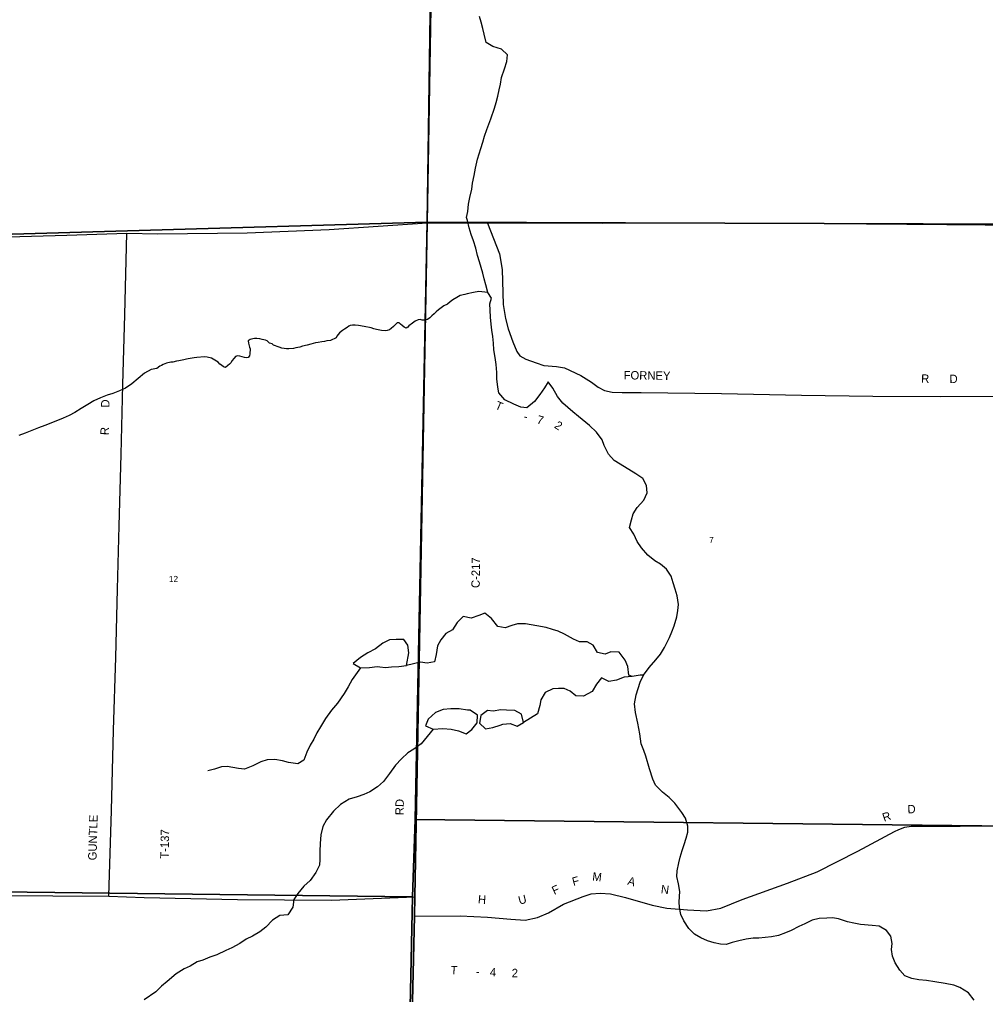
# Model space of a CAD drawing. Extents: x 1312308 to 1684953, y 460642 to 865172.
# Drawn here: x 1439961 to 1448582, y 628989 to 637693 of the extents above; entities that cross this region are included whole.
import ezdxf

# ---------------------------------------------------------------- set-up
doc = ezdxf.new("R2010")
doc.units = 0
for name, color, linetype in [('GM_X_County_Road', 7, 'Continuous'), ('GM_X_County_Road_Text', 7, 'Continuous'), ('GM_X_Minor_Lake', 7, 'Continuous'), ('GM_X_Minor_River', 7, 'Continuous'), ('GM_X_Section', 7, 'Continuous'), ('GM_X_Section_Text', 7, 'Continuous'), ('GM_X_Township', 7, 'Continuous'), ('GM_X_Township_Road', 7, 'Continuous'), ('GM_X_Township_Road_Text', 7, 'Continuous')]:
    doc.layers.add(name, color=color, linetype=linetype)

msp = doc.modelspace()

# ---------------------------------------------------------------- linework, layer by layer
at = {"layer": 'GM_X_County_Road'}
for points in [[(1443610.3, 636461.4), (1443692.6, 641278.6)], [(1443593.6, 635509.6), (1443600.4, 635879.1), (1443610.3, 636461.4)], [(1443383.2, 625252.4), (1443487.4, 629689.1), (1443489.4, 629861.9), (1443593.6, 635509.6)]]:
    msp.add_lwpolyline(points, dxfattribs=at)
at = {"layer": 'GM_X_Minor_Lake'}
for points in [[(1443415.5, 631926.8), (1443433.9, 632038.8), (1443425.2, 632107.2), (1443390.1, 632158), (1443323.7, 632157.3), (1443263.4, 632154.5), (1443202.5, 632125.6), (1443137.1, 632074.7), (1443068.1, 632039.9), (1443002.9, 631997.1), (1442939.5, 631944.2), (1443005, 631904.8), (1443083.5, 631907.2), (1443152, 631917.9)], [(1443152, 631917.9), (1443176, 631913.5), (1443226.2, 631908.5), (1443280.6, 631913.4), (1443345, 631918.2), (1443415.5, 631926.8)], [(1443982.2, 631526.6), (1443958.1, 631527.1), (1443883.9, 631538.5), (1443811.6, 631539.9), (1443743.1, 631533.3), (1443674.3, 631506.5), (1443606.7, 631447.7), (1443583.4, 631385.9), (1443651.1, 631356.5)], [(1443651.1, 631356.5), (1443737.7, 631364.9), (1443813.9, 631357.4), (1443879.9, 631342), (1443945.8, 631316.7), (1443996.8, 631355.8), (1444046.2, 631415), (1444047.6, 631481.2), (1443982.2, 631526.6)], [(1444458.3, 631417), (1444439.7, 631491.6), (1444380.1, 631522.8), (1444307.8, 631528.2), (1444257.6, 631529.2), (1444189, 631518.5), (1444138.9, 631525.5), (1444077.7, 631478.6), (1444066.3, 631410.6), (1444119.5, 631361.4), (1444186.1, 631372.2), (1444250.8, 631392.9)], [(1444250.8, 631392.9), (1444273.1, 631402.5), (1444339.6, 631409.3), (1444403.4, 631383.9), (1444458.3, 631417)]]:
    msp.add_lwpolyline(points, dxfattribs=at)
at = {"layer": 'GM_X_Minor_River'}
for points in [[(1443949.4, 635924.1), (1443962.9, 635977.9), (1443968.7, 636043.9), (1443980.4, 636103.8), (1443996.6, 636179.6), (1444004, 636231.6), (1444018, 636301.4), (1444029.8, 636365.3), (1444048.1, 636447), (1444076.8, 636542.5), (1444096.4, 636598.2), (1444111.9, 636651.9), (1444131.6, 636711.6), (1444168.3, 636804.9), (1444199.1, 636900.3), (1444214.5, 636952.1), (1444230.2, 637009.8), (1444241.7, 637063.7), (1444253.2, 637115.5), (1444262.8, 637175.4), (1444289.1, 637253), (1444310.9, 637316.6), (1444316.5, 637376.6), (1444261.7, 637428.3), (1444185.9, 637450.5), (1444126.6, 637488.3), (1444106.5, 637561.1), (1444095.9, 637613.5), (1444081.3, 637668.1), (1444066.6, 637718.7)], [(1444605.8, 634344.5), (1444557.8, 634281.7), (1444488, 634225.4), (1444435.9, 634230.9), (1444372.3, 634258.8), (1444293, 634297.1), (1444238.4, 634358.8), (1444229.7, 634409.2), (1444221.7, 634483.7), (1444221.3, 634541.9), (1444215.2, 634614.3), (1444204.8, 634674.8), (1444194.6, 634745.3), (1444190.2, 634803.7), (1444183.8, 634864), (1444177.3, 634920.4), (1444170.7, 634972.8), (1444164.4, 635035.1), (1444160.1, 635099.5), (1444159.5, 635153.7), (1444173, 635205.5), (1444140.2, 635256.5), (1444122, 635323.3), (1444107.4, 635377.9), (1444094.7, 635428.4), (1444080, 635479), (1444067.3, 635529.5), (1444048.7, 635586.2), (1444032.5, 635652.9), (1444012.1, 635717.7), (1443991.5, 635772.4), (1443973.1, 635833.1), (1443958.8, 635899.7), (1443949.4, 635924.1)], [(1444140.2, 635256.5), (1444060.1, 635265.9), (1444011.5, 635255.1), (1443956.9, 635244.3), (1443936.6, 635236.8), (1443892.1, 635227.8), (1443863.5, 635212.4), (1443826.7, 635191.2), (1443804.1, 635173.7), (1443779.4, 635152.1), (1443746.8, 635136.9), (1443701.6, 635101.8), (1443679, 635082.2), (1443660.4, 635064.6), (1443641.9, 635048.9), (1443621.3, 635029.3), (1443600.8, 635015.8), (1443574.5, 635008.4), (1443554.3, 635008.8), (1443536.3, 635013.3), (1443518.2, 635011.7), (1443491.7, 635000.3), (1443467.1, 634980.8), (1443436.3, 634959.4), (1443425.9, 634945.6), (1443411.6, 634935.9), (1443393.7, 634946.4), (1443376, 634960.9), (1443362.2, 634973.3), (1443348.4, 634983.7), (1443330.3, 634986.1), (1443313.7, 634966.4), (1443297.3, 634952.8), (1443276.6, 634933.2), (1443262.3, 634923.5), (1443242, 634915.9), (1443225.8, 634914.3), (1443191.7, 634917.1), (1443145.6, 634924.3), (1443123.6, 634930.8), (1443097.7, 634939.5), (1443035.6, 634951), (1442987.5, 634962.3), (1442955.4, 634965), (1442931.3, 634965.6), (1442913.1, 634962.1), (1442898.8, 634954.4), (1442884.4, 634942.7), (1442859.9, 634929.2), (1442843.4, 634915.5), (1442816.8, 634896), (1442791.8, 634864.5), (1442785.4, 634850.6), (1442769.1, 634842.9), (1442754.9, 634837.2), (1442736.5, 634827.6), (1442702.2, 634824.4), (1442681.9, 634818.9), (1442657.7, 634815.5), (1442625.4, 634810.2), (1442603.1, 634806.7), (1442582.9, 634801.2), (1442560.6, 634795.7), (1442528.1, 634784.4), (1442485.6, 634775.4), (1442463.3, 634767.9), (1442426.9, 634762.8), (1442406.6, 634757.2), (1442364.2, 634752.2), (1442344.1, 634752.7), (1442302, 634759.8), (1442278.1, 634768.4), (1442228.2, 634785.7), (1442214.4, 634796), (1442192.5, 634804.6), (1442170.8, 634823.2), (1442154.9, 634829.7), (1442126.9, 634836.3), (1442106.9, 634842.9), (1442078.8, 634845.6), (1442058.7, 634846), (1442042.5, 634842.4), (1442020.2, 634836.9), (1442001.8, 634823.3), (1442003.2, 634803.2), (1442014.4, 634766.7), (1442018, 634752.6), (1442016.9, 634708.4), (1442012.4, 634690.4), (1442000, 634676.6), (1441985.8, 634672.9), (1441969.8, 634675.3), (1441947.8, 634681.9), (1441927.8, 634686.4), (1441905.8, 634690.9), (1441889.5, 634685.3), (1441877, 634669.5), (1441856.3, 634645.9), (1441849.9, 634632), (1441835.4, 634616.3), (1441820.9, 634602.6)], [(1441820.9, 634602.6), (1441798.4, 634587), (1441782.5, 634593.4), (1441762.7, 634606), (1441748.9, 634616.4), (1441733.2, 634634.8), (1441687.6, 634660), (1441673.7, 634668.4), (1441635.7, 634677.4), (1441611.6, 634680), (1441543.1, 634675.6), (1441518.8, 634672.2), (1441500.6, 634668.6), (1441466.3, 634663.4), (1441450.1, 634659.8), (1441427.8, 634654.3), (1441413.6, 634650.6), (1441397.5, 634649), (1441381.3, 634645.3), (1441361, 634641.8), (1441328.7, 634634.6), (1441312.5, 634632.9), (1441271.4, 634623.8), (1441256.7, 634619.9), (1441242, 634614), (1441226.8, 634605.2), (1441212.1, 634597), (1441187.2, 634576.4)], [(1441187.2, 634576.4), (1441135, 634569.5), (1441076.2, 634536.7), (1441019, 634487.8), (1440963.9, 634441), (1440907, 634402.1), (1440852.3, 634377.3), (1440793.7, 634354.5), (1440743.3, 634339.5), (1440682.7, 634316.8), (1440624, 634290), (1440571.2, 634257.1), (1440510.3, 634220.4), (1440453.4, 634185.5), (1440402.7, 634158.6), (1440350.1, 634133.7), (1440240.9, 634088), (1440186.4, 634069.1), (1440129.8, 634048.3), (1440012.5, 633998.7), (1439954, 633980)], [(1447269.7, 629664.3), (1447217.7, 629673.8), (1447167.4, 629671.2), (1447097, 629667.2), (1447034.2, 629650.9), (1446969.1, 629620.6), (1446916.2, 629596), (1446848.9, 629559.7), (1446798.1, 629539.1), (1446735.1, 629514.8), (1446672.5, 629502.5), (1446557.6, 629491.6), (1446507.4, 629491), (1446446.8, 629482.7), (1446380.1, 629468.5), (1446321.4, 629452.1), (1446266.7, 629435.6), (1446216.5, 629437), (1446160.5, 629448.6), (1446100.8, 629468.3), (1446041.2, 629496.1), (1445985.8, 629527.8), (1445932.9, 629577.4), (1445888.5, 629644.9), (1445864, 629703.8), (1445851.6, 629764.3), (1445849, 629816.6), (1445853.5, 629906.8), (1445843.3, 629977.3), (1445827, 630042), (1445830.4, 630094.1), (1445846.4, 630163.8), (1445857.9, 630215.7), (1445873.5, 630273.5), (1445893.1, 630329.1), (1445910.7, 630384.8), (1445926.2, 630436.5), (1445925.7, 630492.8), (1445905.5, 630563.6), (1445870.8, 630614.7), (1445810.7, 630696.7), (1445759.8, 630746.3), (1445698.8, 630796.1), (1445636.2, 630858.1), (1445613.5, 630910.9), (1445583.9, 631002), (1445550.8, 631115.4), (1445534.1, 631166), (1445507.6, 631226.9), (1445495.9, 631315.6), (1445480.4, 631410.3), (1445456.9, 631505.3), (1445449, 631583.8), (1445465.2, 631663.6), (1445498.5, 631777), (1445528.3, 631840.4), (1445580.4, 631909.2), (1445638.5, 631975.8), (1445680.1, 632026.8), (1445717.9, 632086), (1445762.5, 632175), (1445782, 632226.6), (1445803.6, 632280.2), (1445827.8, 632359.8), (1445837.4, 632415.7), (1445842.9, 632469.8), (1445830.9, 632546.3), (1445812.5, 632607.1), (1445795.9, 632663.7), (1445777.4, 632722.4), (1445734.9, 632785.8), (1445681.9, 632829.5), (1445630.4, 632859), (1445567.5, 632910.9), (1445513.1, 632976.7), (1445472.4, 633032), (1445442, 633097), (1445405.5, 633158.3), (1445421.4, 633226), (1445438.9, 633279.7), (1445474.6, 633334.9), (1445532.7, 633401.5), (1445562.6, 633466.9), (1445556.4, 633533.3), (1445523.8, 633594.4), (1445462.7, 633636.3), (1445399.5, 633676.2), (1445269, 633756.1), (1445218.3, 633811.7), (1445178.2, 633889), (1445159.5, 633941.7), (1445109.1, 634009.4), (1445046.4, 634067.3), (1444950.1, 634148.3), (1444899, 634191.8), (1444810.6, 634266.6), (1444762, 634326.1), (1444719.8, 634401.5), (1444679.2, 634456.9), (1444647.6, 634405.6), (1444605.8, 634344.5)], [(1445427.4, 631827.3), (1445399.5, 631839.9), (1445389, 631916.3), (1445366.1, 631973), (1445313.2, 632044.2), (1445238.9, 632047.7), (1445186.3, 632026.6), (1445120.2, 632042), (1445079.4, 632107), (1445025.7, 632136.1), (1444959.4, 632137.4), (1444903.6, 632160.5), (1444826.1, 632204.2), (1444768.4, 632233.4), (1444716.4, 632248.5), (1444660.5, 632265.6), (1444576.4, 632281.3), (1444476.3, 632299.3), (1444405.9, 632298.7), (1444355.4, 632283.6), (1444294.6, 632260.7), (1444230.6, 632274), (1444171.7, 632345.4), (1444112.4, 632392.7), (1444059.7, 632373.6), (1443990.9, 632348.9), (1443920.8, 632362.3), (1443865.5, 632311.2), (1443823.9, 632243.8), (1443767, 632210.8), (1443719.6, 632153.6), (1443690.4, 632100), (1443678.8, 632024), (1443663.4, 631958.1), (1443598.8, 631945.3), (1443538.7, 631956.5), (1443415.5, 631926.8)], [(1443005, 631904.8), (1442930.5, 631799.9), (1442893, 631734.4), (1442857.7, 631677), (1442797.6, 631589.9), (1442744.1, 631526.7), (1442692.3, 631451.5), (1442646.6, 631378.2), (1442615.4, 631324.6), (1442586.1, 631269), (1442554.8, 631213.4), (1442525.4, 631151.8), (1442497.9, 631082.2), (1442444.9, 631049.1), (1442362.7, 631058.7), (1442308.8, 631073.8), (1442238.6, 631085.2), (1442170.2, 631082.5), (1442115.6, 631065.5), (1442042.5, 631028.9), (1441969.6, 631000.2), (1441915.4, 631005.3), (1441863.4, 631016.3), (1441813.3, 631023.3), (1441763, 631020.3), (1441700.3, 631001.4), (1441641.7, 630986.5)], [(1445528.3, 631840.4), (1445500, 631839.9), (1445427.4, 631827.3), (1445356.9, 631820.7), (1445288.1, 631796), (1445219.5, 631783.3), (1445155.9, 631816.6), (1445110.5, 631759.3), (1445073, 631693.8), (1444993.7, 631653.2), (1444925.4, 631654.6), (1444874, 631695.7), (1444822.3, 631720.8), (1444772, 631719.8), (1444719.7, 631716.8), (1444652.7, 631686), (1444613.2, 631620.6), (1444604.1, 631568.6), (1444582.5, 631494.8), (1444458.3, 631417)], [(1443651.1, 631356.5), (1443545.9, 631226.2), (1443480.7, 631179.3), (1443427.7, 631146.2), (1443370.3, 631091.2), (1443315, 631036.1), (1443263.2, 630960.9), (1443209.5, 630891.7), (1443156.2, 630842.6), (1443087, 630797.8), (1443032.3, 630774.8), (1442973.5, 630751.9), (1442902.7, 630731.2), (1442825.4, 630684.6), (1442763.9, 630625.6), (1442700, 630546.6), (1442666.7, 630489.1), (1442649, 630413.2), (1442643.5, 630337), (1442640, 630266.9), (1442640.6, 630194.7), (1442637.5, 630142.6), (1442604, 630077), (1442554.4, 630007.8), (1442499, 629954.7), (1442443.5, 629891.6), (1442410.2, 629838), (1442398.7, 629768), (1442355.2, 629700.7), (1442284.7, 629694), (1442219.5, 629653.2), (1442157.9, 629590.2), (1442104.8, 629547.1), (1442039.7, 629510.2), (1441982.9, 629481.3), (1441927.8, 629444.2), (1441856.7, 629405.5), (1441801.9, 629380.5), (1441720.8, 629343.9), (1441660.1, 629323.1), (1441597.2, 629296.2), (1441546.6, 629279.1), (1441483.5, 629240.2), (1441428.8, 629219.2), (1441357.5, 629172.5), (1441279.8, 629105.8), (1441228.7, 629062.7), (1441177.4, 629013.5), (1441072.9, 628941.2)], [(1448479.9, 628937.9), (1448431.4, 629003.5), (1448354.3, 629051.8), (1448300.6, 629071.4), (1448222.6, 629085.6), (1448128.6, 629102.3), (1448054.6, 629114.4), (1447986.4, 629120.3), (1447924.5, 629132.1), (1447860.7, 629154), (1447817.9, 629205.4), (1447775.5, 629270.8), (1447751, 629331.7), (1447742.6, 629390.1), (1447748.1, 629444.2), (1447737.8, 629508.7), (1447699, 629559.9), (1447631.7, 629599.9), (1447569.6, 629605.7), (1447465.3, 629614.7), (1447407.4, 629626.3), (1447351.4, 629637.9), (1447269.7, 629664.3)]]:
    msp.add_lwpolyline(points, dxfattribs=at)
at = {"layer": 'GM_X_Section'}
for points in [[(1438421, 641319.2), (1438449.1, 641320.5), (1443676.3, 641258.7), (1443600.1, 635884.6), (1438246.7, 635729)], [(1449014.8, 641205.3), (1448913.4, 635865.7), (1443600.1, 635884.6), (1443676.3, 641258.7)], [(1443600.1, 635884.6), (1443490.8, 630551.1), (1443469, 629861.6), (1438061.9, 629925.2), (1438246.7, 635729)], [(1443600.1, 635884.6), (1448913.4, 635865.7), (1448813.2, 630490.1), (1443490.8, 630551.1)], [(1443490.8, 630551.1), (1448813.2, 630490.1), (1448684.1, 625165.1), (1443369.8, 625229.9), (1443469, 629861.6)], [(1438061.9, 629925.2), (1443469, 629861.6), (1443369.8, 625229.9), (1437831.5, 624976.2)]]:
    msp.add_lwpolyline(points, close=True, dxfattribs=at)
at = {"layer": 'GM_X_Township'}
for points in [[(1439849.1, 641315.4), (1440126.8, 641311.8), (1440881.6, 641305.6), (1441648.6, 641294.5), (1442062.7, 641288.8), (1442512.8, 641288.7), (1443204.1, 641281.9), (1443692.6, 641278.6), (1443600.4, 635879.1), (1443489.4, 629861.9), (1443487.4, 629689.1), (1443383.2, 625252.4)], [(1443383.2, 625252.4), (1443487.4, 629689.1), (1443489.4, 629861.9), (1443600.4, 635879.1), (1443692.6, 641278.6), (1449028.3, 641206.2), (1454048.5, 641176.8)]]:
    msp.add_lwpolyline(points, dxfattribs=at)
at = {"layer": 'GM_X_Township_Road'}
for points in [[(1432829, 635580.1), (1433594.4, 635591.8), (1434333.4, 635600.7), (1434974.2, 635610.2), (1435535.7, 635645.6), (1435669, 635618.2), (1436288.2, 635642.3), (1436835.2, 635660.2), (1437470.4, 635683.8), (1438221.6, 635704.4), (1439093.1, 635732), (1439750.2, 635751), (1440383.2, 635768.7), (1440918.1, 635784.9), (1441195.6, 635779), (1441993.3, 635787.2), (1442725.1, 635817.5), (1443600.4, 635879.1)], [(1443600.4, 635879.1), (1444138.1, 635873.5), (1444236.3, 635878.6), (1444619.2, 635876.3), (1445162.4, 635875.1), (1446194.1, 635876.3), (1447163, 635872.9), (1448238, 635862.6), (1448919.3, 635858)], [(1444138.1, 635873.5), (1444245.4, 635601.8), (1444267.1, 635460.3), (1444277.4, 635148.2), (1444296.8, 635023.2), (1444321.3, 634931.3), (1444364.1, 634816.1), (1444397.8, 634727.6), (1444424.6, 634690), (1444480, 634660.3), (1444573, 634626.7), (1444639.1, 634605), (1444753.3, 634595.3), (1444824, 634582.1), (1444969, 634516), (1445067.1, 634453.8), (1445124.2, 634412.1), (1445182.4, 634379.6), (1445248.6, 634365.3), (1445339.9, 634364.2), (1445508.8, 634364.2), (1446225.5, 634355), (1446939.9, 634339.1), (1447576.7, 634331.1), (1448180.4, 634327.6), (1448890.2, 634329.9)], [(1440756.5, 629865.2), (1440780.2, 630631.9), (1440798.5, 631348.6), (1440819.1, 631997.2), (1440834.8, 632607.8), (1440849.3, 633172.4), (1440867.6, 633811), (1440883.6, 634435.6), (1440899.4, 635056.2), (1440918.1, 635784.9)], [(1443487.4, 629689.1), (1443892.7, 629690.8), (1444138, 629679.5), (1444345.7, 629660.7), (1444474.6, 629653.2), (1444582.2, 629677), (1444681.1, 629718.3), (1444815, 629795.9), (1444992.7, 629864.7), (1445062.8, 629886), (1445141.6, 629892.2), (1445235.5, 629887.2), (1445368.1, 629853.5), (1445607.2, 629787.1), (1445738.6, 629760.8), (1445922.6, 629744.6), (1446091.5, 629735.8), (1446219.2, 629759.6), (1446410.6, 629835.9), (1446814.9, 629983.6), (1447080.2, 630083.7), (1447443.1, 630267.7), (1447769.1, 630444.1), (1447809.1, 630462.8), (1447862.4, 630481.7), (1447918.4, 630492.9), (1448355.2, 630492.9), (1448806.5, 630494.9)], [(1439677.8, 629873.1), (1439677.8, 629873.1), (1440258.1, 629868.1), (1440756.5, 629865.2)], [(1440756.5, 629865.2), (1441074.4, 629853.5), (1441904.8, 629836.2), (1442745.9, 629830), (1443489.4, 629861.9)]]:
    msp.add_lwpolyline(points, dxfattribs=at)

# ---------------------------------------------------------------- texts
at = {"layer": 'GM_X_County_Road_Text'}
for s, rotation, p in [('C-217', 89.17358, (1444067.7, 632616.9)), ('RD', 89.01278, (1443389, 630589.2))]:
    msp.add_text(s, height=75, rotation=rotation, dxfattribs=at).set_placement(p)
at = {"layer": 'GM_X_Section_Text'}
for s, height, p in [('7', 55.3, (1446116.1, 633019.1)), ('12', 55.25, (1441293.7, 632670.4))]:
    msp.add_text(s, height=height, rotation=0.00001, dxfattribs=at).set_placement(p)
at = {"layer": 'GM_X_Township_Road_Text'}
for s, rotation, p in [('FORNEY', 359.31217, (1445352, 634480.4)), ('R', 359.34428, (1448007.8, 634449.5)), ('D', 0.61938, (1448261.3, 634446.7)), ('D', 88.30224, (1440762.4, 634227.4)), ('T', 337.30085, (1444198.5, 634220.1)), ('-', 346.26168, (1444454.1, 634117.5)), ('7', 345.37497, (1444572.6, 634088.5)), ('2', 326.77325, (1444727.9, 634052.3)), ('R', 88.89146, (1440757.7, 633981.9)), ('D', 1.59938, (1447886.9, 630605.5)), ('GUNTLE', 88.45167, (1440647.6, 630185.5)), ('R', 18.8046, (1447677, 630530.3)), ('T-137', 88.59566, (1441290.7, 630200.5)), ('F', 14.82337, (1444903.8, 629957.7)), ('M', 353.0479, (1445069.6, 630007.4)), ('A', 345.01438, (1445381.9, 629970.1)), ('F', 24.89762, (1444733.3, 629877.2)), ('N', 352.96008, (1445681.5, 629893.2)), ('H', 355.19688, (1444049.6, 629802.9)), ('U', 14.71854, (1444423.3, 629790.4)), ('T', 356.95151, (1443806.1, 629169.8)), ('-', 357.06347, (1444030.9, 629157.9)), ('4', 357.56966, (1444156.8, 629151.4)), ('2', 359.66748, (1444353.4, 629143.3))]:
    msp.add_text(s, height=75, rotation=rotation, dxfattribs=at).set_placement(p)

doc.saveas('drawing.dxf')
